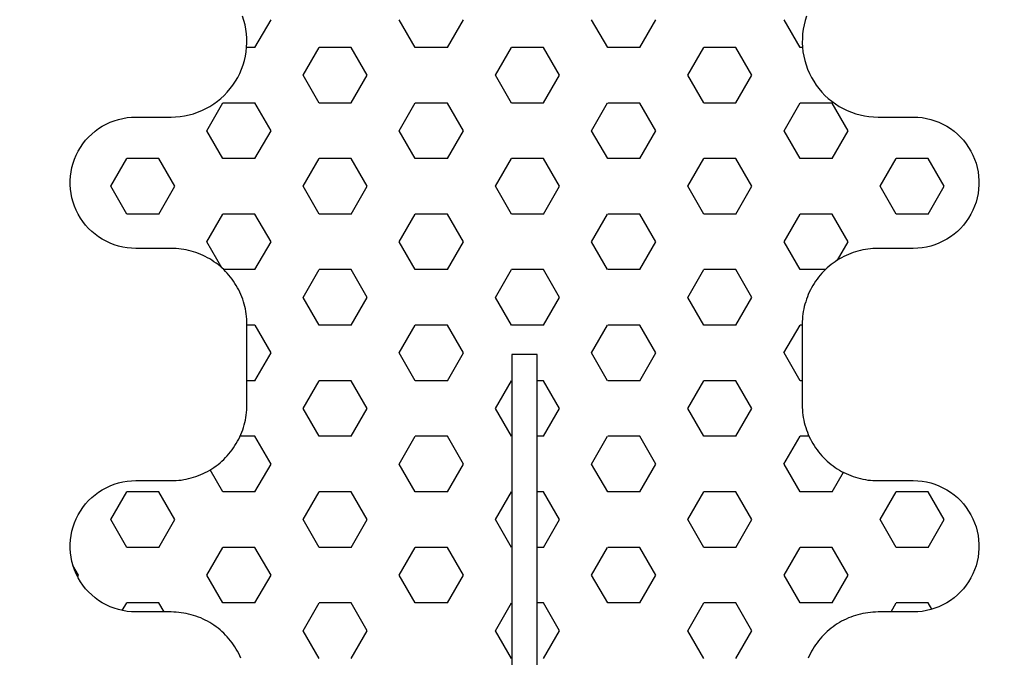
# Model space of a CAD drawing. Extents: x 4615668 to 9294084, y 5325188 to 10688993.
# Tile 334 of 656: x 4636945.81 to 4636947.76, y 5331431.67 to 5331432.94. Entities that reach past the tile are written whole.
import ezdxf

# ---------------------------------------------------------------- set-up
doc = ezdxf.new("R2010")
doc.units = 0
doc.header["$MEASUREMENT"] = 0
doc.layers.add('A_wymiary', color=152, linetype='Continuous', lineweight=5)
doc.layers.add('CrossSectionsProfils', color=7, linetype='Continuous')
doc.styles.add('wewn', font='arial.ttf', dxfattribs={"height": 12})
doc.dimstyles.new('Kopia 1do100 wew', dxfattribs={"dimscale": 0.5, "dimtxt": 8, "dimasz": 15, "dimexe": 20, "dimexo": 0, "dimgap": 5, "dimtad": 1, "dimdec": 0, "dimzin": 9, "dimtxsty": 'wewn', "dimblk": 'ARCHTICK', "dimcen": 3, "dimdle": 20, "dimclrd": 256, "dimclre": 256, "dimclrt": 256, "dimadec": 0, "dimazin": 2, "dimtfac": 1, "dimtdec": 0, "dimtix": 1, "dimtmove": 2, "dimatfit": 3, "dimldrblk": 'NONE', "dimfxl": 0, "dimtvp": 1, "dimtolj": 1, "dimtzin": 0, "dimlwd": 5, "dimlwe": 5, "dimarcsym": 0})

# ---------------------------------------------------------------- blocks, each defined once
blk = doc.blocks.new('Hatch84418', base_point=(6053.053, 1361.842))
at = {"layer": 'CrossSectionsProfils'}
for p, q in [((6442.598, 1336.419), (6442.915, 1336.969)), ((6445.773, 1336.42), (6445.455, 1336.969)), ((6446.407, 1336.419), (6446.725, 1336.969)), ((6449.583, 1336.42), (6449.265, 1336.969)), ((6450.218, 1336.419), (6450.535, 1336.969)), ((6453.393, 1336.419), (6453.075, 1336.969)), ((6442.547, 1336.419), (6442.597, 1336.419)), ((6443.55, 1335.87), (6443.867, 1336.419)), ((6443.867, 1336.419), (6444.502, 1336.419)), ((6444.82, 1335.87), (6444.502, 1336.42)), ((6445.772, 1336.419), (6446.407, 1336.419)), ((6447.36, 1335.869), (6447.677, 1336.419)), ((6447.677, 1336.419), (6448.312, 1336.419)), ((6448.63, 1335.87), (6448.312, 1336.419)), ((6449.583, 1336.419), (6450.217, 1336.419)), ((6451.17, 1335.869), (6451.487, 1336.419)), ((6451.487, 1336.419), (6452.123, 1336.419)), ((6452.44, 1335.87), (6452.123, 1336.419)), ((6453.393, 1336.419), (6453.559, 1336.419)), ((6443.868, 1335.32), (6443.55, 1335.87)), ((6444.502, 1335.32), (6444.82, 1335.87)), ((6447.678, 1335.32), (6447.36, 1335.87)), ((6448.312, 1335.319), (6448.63, 1335.869)), ((6451.487, 1335.32), (6451.17, 1335.87)), ((6452.123, 1335.319), (6452.44, 1335.869)), ((6441.645, 1334.77), (6441.962, 1335.319)), ((6441.962, 1335.319), (6442.597, 1335.319)), ((6442.915, 1334.77), (6442.598, 1335.32)), ((6443.867, 1335.319), (6444.502, 1335.319)), ((6445.455, 1334.769), (6445.772, 1335.319)), ((6445.772, 1335.319), (6446.407, 1335.319)), ((6446.725, 1334.77), (6446.408, 1335.32)), ((6447.677, 1335.319), (6448.312, 1335.319)), ((6449.265, 1334.77), (6449.583, 1335.319)), ((6449.583, 1335.319), (6450.217, 1335.319)), ((6450.535, 1334.77), (6450.218, 1335.32)), ((6451.487, 1335.319), (6452.123, 1335.319)), ((6453.075, 1334.77), (6453.393, 1335.32)), ((6453.393, 1335.319), (6454.027, 1335.319)), ((6454.345, 1334.77), (6454.027, 1335.32)), ((6441.962, 1334.22), (6441.645, 1334.77)), ((6442.597, 1334.22), (6442.915, 1334.77)), ((6445.772, 1334.22), (6445.455, 1334.77)), ((6446.407, 1334.219), (6446.725, 1334.769)), ((6449.583, 1334.22), (6449.265, 1334.77)), ((6450.217, 1334.219), (6450.535, 1334.769)), ((6453.393, 1334.22), (6453.075, 1334.77)), ((6454.027, 1334.219), (6454.345, 1334.769)), ((6439.74, 1333.67), (6440.057, 1334.22)), ((6440.057, 1334.22), (6440.692, 1334.22)), ((6441.01, 1333.67), (6440.692, 1334.22)), ((6441.962, 1334.22), (6442.597, 1334.22)), ((6443.55, 1333.67), (6443.867, 1334.22)), ((6443.867, 1334.22), (6444.502, 1334.22)), ((6444.82, 1333.67), (6444.502, 1334.22)), ((6445.772, 1334.22), (6446.407, 1334.22)), ((6447.36, 1333.67), (6447.678, 1334.22)), ((6447.677, 1334.22), (6448.312, 1334.22)), ((6448.63, 1333.67), (6448.312, 1334.22)), ((6449.583, 1334.22), (6450.217, 1334.22)), ((6451.17, 1333.67), (6451.487, 1334.22)), ((6451.487, 1334.22), (6452.123, 1334.22)), ((6452.44, 1333.67), (6452.123, 1334.22)), ((6453.393, 1334.22), (6454.027, 1334.22)), ((6454.98, 1333.67), (6455.297, 1334.219)), ((6455.297, 1334.22), (6455.932, 1334.22)), ((6456.25, 1333.67), (6455.933, 1334.22)), ((6440.058, 1333.12), (6439.74, 1333.67)), ((6440.692, 1333.12), (6441.01, 1333.67)), ((6443.868, 1333.12), (6443.55, 1333.67)), ((6444.502, 1333.12), (6444.82, 1333.67)), ((6447.678, 1333.12), (6447.36, 1333.67)), ((6448.312, 1333.12), (6448.63, 1333.67)), ((6451.488, 1333.12), (6451.17, 1333.67)), ((6452.123, 1333.12), (6452.44, 1333.67)), ((6455.297, 1333.12), (6454.98, 1333.67)), ((6455.933, 1333.12), (6456.25, 1333.67)), ((6440.057, 1333.12), (6440.692, 1333.12)), ((6441.645, 1332.57), (6441.962, 1333.12)), ((6441.962, 1333.12), (6442.597, 1333.12)), ((6442.915, 1332.57), (6442.598, 1333.12)), ((6443.867, 1333.12), (6444.502, 1333.12)), ((6445.455, 1332.57), (6445.772, 1333.12)), ((6445.772, 1333.12), (6446.407, 1333.12)), ((6446.725, 1332.57), (6446.408, 1333.12)), ((6447.677, 1333.12), (6448.312, 1333.12)), ((6449.265, 1332.57), (6449.583, 1333.12)), ((6449.583, 1333.12), (6450.217, 1333.12)), ((6450.535, 1332.57), (6450.218, 1333.12)), ((6451.487, 1333.12), (6452.123, 1333.12)), ((6453.075, 1332.57), (6453.393, 1333.12)), ((6453.393, 1333.12), (6454.027, 1333.12)), ((6454.345, 1332.57), (6454.028, 1333.12)), ((6455.297, 1333.12), (6455.932, 1333.12)), ((6441.853, 1332.21), (6441.645, 1332.57)), ((6442.597, 1332.02), (6442.915, 1332.57)), ((6445.772, 1332.02), (6445.455, 1332.57)), ((6446.408, 1332.02), (6446.725, 1332.57)), ((6449.583, 1332.02), (6449.265, 1332.57)), ((6450.217, 1332.02), (6450.535, 1332.57)), ((6453.393, 1332.02), (6453.075, 1332.57)), ((6454.046, 1332.053), (6454.345, 1332.57)), ((6442.095, 1332.02), (6442.597, 1332.02)), ((6443.55, 1331.47), (6443.867, 1332.02)), ((6443.867, 1332.02), (6444.502, 1332.02)), ((6444.82, 1331.47), (6444.502, 1332.02)), ((6445.772, 1332.02), (6446.407, 1332.02)), ((6447.36, 1331.47), (6447.678, 1332.02)), ((6447.677, 1332.02), (6448.312, 1332.02)), ((6448.63, 1331.47), (6448.312, 1332.02)), ((6449.583, 1332.02), (6450.217, 1332.02)), ((6451.17, 1331.47), (6451.487, 1332.02)), ((6451.487, 1332.02), (6452.123, 1332.02)), ((6452.44, 1331.47), (6452.123, 1332.02)), ((6453.393, 1332.02), (6454.011, 1332.02)), ((6443.868, 1330.92), (6443.55, 1331.47)), ((6444.502, 1330.92), (6444.82, 1331.47)), ((6447.678, 1330.92), (6447.36, 1331.47)), ((6448.312, 1330.92), (6448.63, 1331.47)), ((6451.488, 1330.92), (6451.17, 1331.47)), ((6452.123, 1330.92), (6452.44, 1331.47)), ((6442.553, 1330.92), (6442.597, 1330.92)), ((6442.916, 1330.37), (6442.598, 1330.92)), ((6443.867, 1330.92), (6444.502, 1330.92)), ((6445.455, 1330.37), (6445.772, 1330.92)), ((6445.772, 1330.92), (6446.407, 1330.92)), ((6446.725, 1330.37), (6446.408, 1330.92)), ((6447.677, 1330.92), (6448.312, 1330.92)), ((6449.265, 1330.37), (6449.583, 1330.92)), ((6449.583, 1330.92), (6450.217, 1330.92)), ((6450.535, 1330.37), (6450.217, 1330.92)), ((6451.487, 1330.92), (6452.123, 1330.92)), ((6453.075, 1330.37), (6453.392, 1330.92)), ((6453.393, 1330.92), (6453.553, 1330.92)), ((6442.597, 1329.82), (6442.915, 1330.37)), ((6445.772, 1329.82), (6445.455, 1330.37)), ((6446.408, 1329.82), (6446.725, 1330.37)), ((6449.583, 1329.82), (6449.265, 1330.37)), ((6450.217, 1329.82), (6450.535, 1330.37)), ((6453.393, 1329.82), (6453.075, 1330.37)), ((6442.553, 1329.82), (6442.597, 1329.82)), ((6443.55, 1329.27), (6443.867, 1329.82)), ((6443.867, 1329.82), (6444.502, 1329.82)), ((6444.82, 1329.271), (6444.502, 1329.82)), ((6445.772, 1329.82), (6446.407, 1329.82)), ((6447.36, 1329.27), (6447.677, 1329.82)), ((6447.677, 1329.82), (6447.803, 1329.82)), ((6448.303, 1329.82), (6448.312, 1329.82)), ((6448.63, 1329.271), (6448.312, 1329.82)), ((6449.583, 1329.82), (6450.217, 1329.82)), ((6451.17, 1329.27), (6451.487, 1329.82)), ((6451.487, 1329.82), (6452.123, 1329.82)), ((6452.44, 1329.27), (6452.123, 1329.82)), ((6453.393, 1329.82), (6453.553, 1329.82)), ((6443.868, 1328.721), (6443.55, 1329.271)), ((6444.502, 1328.72), (6444.82, 1329.27)), ((6447.678, 1328.72), (6447.36, 1329.27)), ((6448.312, 1328.72), (6448.63, 1329.27)), ((6451.487, 1328.72), (6451.17, 1329.27)), ((6452.122, 1328.72), (6452.44, 1329.27)), ((6442.418, 1328.72), (6442.597, 1328.72)), ((6442.916, 1328.171), (6442.598, 1328.721)), ((6443.867, 1328.72), (6444.502, 1328.72)), ((6445.455, 1328.171), (6445.772, 1328.72)), ((6445.772, 1328.72), (6446.407, 1328.72)), ((6446.725, 1328.171), (6446.408, 1328.72)), ((6447.677, 1328.72), (6447.803, 1328.72)), ((6448.303, 1328.72), (6448.312, 1328.72)), ((6449.265, 1328.17), (6449.583, 1328.72)), ((6449.583, 1328.72), (6450.217, 1328.72)), ((6450.535, 1328.171), (6450.218, 1328.721)), ((6451.487, 1328.72), (6452.123, 1328.72)), ((6453.075, 1328.17), (6453.393, 1328.72)), ((6453.393, 1328.72), (6453.688, 1328.72)), ((6441.963, 1327.621), (6441.739, 1328.009)), ((6442.597, 1327.62), (6442.915, 1328.17)), ((6445.772, 1327.621), (6445.455, 1328.171)), ((6446.407, 1327.62), (6446.725, 1328.17)), ((6449.583, 1327.621), (6449.265, 1328.171)), ((6450.217, 1327.62), (6450.535, 1328.17)), ((6453.393, 1327.62), (6453.075, 1328.17)), ((6454.027, 1327.621), (6454.28, 1328.058)), ((6439.74, 1327.071), (6440.057, 1327.621)), ((6440.057, 1327.62), (6440.692, 1327.62)), ((6441.01, 1327.071), (6440.692, 1327.621)), ((6441.962, 1327.62), (6442.597, 1327.62)), ((6443.55, 1327.071), (6443.868, 1327.62)), ((6443.867, 1327.62), (6444.502, 1327.62)), ((6444.82, 1327.071), (6444.503, 1327.621)), ((6445.772, 1327.62), (6446.407, 1327.62)), ((6447.36, 1327.071), (6447.677, 1327.62)), ((6447.677, 1327.62), (6447.803, 1327.62)), ((6448.303, 1327.62), (6448.312, 1327.62)), ((6448.63, 1327.071), (6448.312, 1327.621)), ((6449.583, 1327.62), (6450.217, 1327.62)), ((6451.17, 1327.071), (6451.487, 1327.62)), ((6451.487, 1327.62), (6452.123, 1327.62)), ((6452.44, 1327.071), (6452.123, 1327.621)), ((6453.393, 1327.62), (6454.027, 1327.62)), ((6454.98, 1327.07), (6455.297, 1327.62)), ((6455.297, 1327.62), (6455.932, 1327.62)), ((6456.25, 1327.071), (6455.933, 1327.621)), ((6440.058, 1326.521), (6439.74, 1327.071)), ((6440.692, 1326.521), (6441.01, 1327.071)), ((6443.868, 1326.521), (6443.55, 1327.071)), ((6444.502, 1326.521), (6444.82, 1327.071)), ((6447.678, 1326.521), (6447.36, 1327.071)), ((6448.312, 1326.521), (6448.63, 1327.071)), ((6451.488, 1326.521), (6451.17, 1327.071)), ((6452.123, 1326.521), (6452.44, 1327.071)), ((6455.297, 1326.521), (6454.98, 1327.071)), ((6455.932, 1326.521), (6456.25, 1327.071)), ((6440.057, 1326.521), (6440.692, 1326.521)), ((6441.645, 1325.971), (6441.962, 1326.521)), ((6441.962, 1326.521), (6442.597, 1326.521)), ((6442.915, 1325.971), (6442.598, 1326.521)), ((6443.867, 1326.521), (6444.502, 1326.521)), ((6445.455, 1325.971), (6445.772, 1326.521)), ((6445.772, 1326.521), (6446.407, 1326.521)), ((6446.725, 1325.971), (6446.408, 1326.521)), ((6447.677, 1326.521), (6447.803, 1326.521)), ((6448.303, 1326.521), (6448.312, 1326.521)), ((6449.265, 1325.971), (6449.583, 1326.521)), ((6449.583, 1326.521), (6450.217, 1326.521)), ((6450.535, 1325.971), (6450.217, 1326.521)), ((6451.487, 1326.521), (6452.123, 1326.521)), ((6453.075, 1325.971), (6453.393, 1326.521)), ((6453.393, 1326.521), (6454.027, 1326.521)), ((6454.345, 1325.971), (6454.027, 1326.521)), ((6455.297, 1326.521), (6455.932, 1326.521)), ((6456.885, 1325.971), (6456.997, 1326.165)), ((6441.962, 1325.421), (6441.645, 1325.971)), ((6442.598, 1325.421), (6442.915, 1325.971)), ((6445.773, 1325.421), (6445.455, 1325.971)), ((6446.407, 1325.421), (6446.725, 1325.971)), ((6449.583, 1325.421), (6449.265, 1325.971)), ((6450.217, 1325.421), (6450.535, 1325.971)), ((6453.393, 1325.421), (6453.075, 1325.971)), ((6454.027, 1325.421), (6454.345, 1325.971)), ((6456.904, 1325.938), (6456.885, 1325.971)), ((6439.985, 1325.296), (6440.057, 1325.421)), ((6440.057, 1325.421), (6440.692, 1325.421)), ((6440.796, 1325.242), (6440.692, 1325.421)), ((6441.962, 1325.421), (6442.597, 1325.421)), ((6443.55, 1324.871), (6443.867, 1325.421)), ((6443.867, 1325.421), (6444.502, 1325.421)), ((6444.82, 1324.871), (6444.503, 1325.421)), ((6445.772, 1325.421), (6446.407, 1325.421)), ((6447.36, 1324.871), (6447.677, 1325.421)), ((6447.677, 1325.421), (6447.803, 1325.421)), ((6448.303, 1325.421), (6448.312, 1325.421)), ((6448.63, 1324.871), (6448.312, 1325.421)), ((6449.583, 1325.421), (6450.217, 1325.421)), ((6451.17, 1324.871), (6451.487, 1325.421)), ((6451.487, 1325.421), (6452.123, 1325.421)), ((6452.44, 1324.871), (6452.123, 1325.421)), ((6453.393, 1325.421), (6454.027, 1325.421)), ((6455.194, 1325.242), (6455.297, 1325.421)), ((6455.297, 1325.421), (6455.932, 1325.421)), ((6456.02, 1325.27), (6455.933, 1325.421)), ((6443.868, 1324.321), (6443.55, 1324.871)), ((6444.502, 1324.321), (6444.82, 1324.871)), ((6447.678, 1324.321), (6447.36, 1324.871)), ((6448.312, 1324.321), (6448.63, 1324.871)), ((6451.487, 1324.321), (6451.17, 1324.871)), ((6452.123, 1324.321), (6452.44, 1324.871))]:
    blk.add_line(p, q, dxfattribs=at)
blk = doc.blocks.new('121040', base_point=(6448.053, 1341.842))
at = {"layer": 'CrossSectionsProfils', "flags": 128}
for points in [[(6447.803, 1307.311), (6447.803, 1330.34), (6448.303, 1330.34), (6448.303, 1307.311)], [(6453.672, 1324.327), (6453.693, 1324.373), (6453.715, 1324.418), (6453.738, 1324.463), (6453.763, 1324.506), (6453.789, 1324.549), (6453.817, 1324.591), (6453.846, 1324.632), (6453.876, 1324.671), (6453.908, 1324.71), (6453.941, 1324.748), (6453.975, 1324.785), (6454.011, 1324.82), (6454.047, 1324.854), (6454.085, 1324.887), (6454.124, 1324.919), (6454.164, 1324.949), (6454.205, 1324.979), (6454.246, 1325.006), (6454.289, 1325.032), (6454.333, 1325.057), (6454.377, 1325.081), (6454.422, 1325.102), (6454.468, 1325.123), (6454.514, 1325.142), (6454.562, 1325.159), (6454.609, 1325.174), (6454.657, 1325.188), (6454.706, 1325.201), (6454.755, 1325.212), (6454.804, 1325.221), (6454.854, 1325.228), (6454.903, 1325.234), (6454.953, 1325.238), (6455.003, 1325.241), (6455.053, 1325.242), (6455.053, 1325.242), (6455.753, 1325.242), (6455.84, 1325.245), (6455.927, 1325.253), (6456.012, 1325.268), (6456.097, 1325.288), (6456.18, 1325.314), (6456.261, 1325.345), (6456.34, 1325.382), (6456.416, 1325.423), (6456.489, 1325.47), (6456.559, 1325.522), (6456.625, 1325.578), (6456.688, 1325.638), (6456.746, 1325.703), (6456.8, 1325.771), (6456.849, 1325.842), (6456.894, 1325.917), (6456.933, 1325.995), (6456.967, 1326.075), (6456.995, 1326.157), (6457.018, 1326.24), (6457.035, 1326.326), (6457.047, 1326.412), (6457.053, 1326.498), (6457.053, 1326.585), (6457.047, 1326.672), (6457.035, 1326.758), (6457.018, 1326.843), (6456.995, 1326.927), (6456.967, 1327.009), (6456.933, 1327.089), (6456.894, 1327.167), (6456.849, 1327.241), (6456.8, 1327.313), (6456.746, 1327.381), (6456.688, 1327.446), (6456.625, 1327.506), (6456.559, 1327.562), (6456.489, 1327.614), (6456.416, 1327.66), (6456.34, 1327.702), (6456.261, 1327.739), (6456.18, 1327.77), (6456.097, 1327.796), (6456.012, 1327.816), (6455.927, 1327.83), (6455.84, 1327.839), (6455.753, 1327.842), (6455.753, 1327.842), (6455.053, 1327.842), (6455.003, 1327.843), (6454.953, 1327.845), (6454.903, 1327.849), (6454.854, 1327.855), (6454.804, 1327.863), (6454.755, 1327.872), (6454.706, 1327.883), (6454.657, 1327.895), (6454.609, 1327.909), (6454.562, 1327.925), (6454.514, 1327.942), (6454.468, 1327.961), (6454.422, 1327.981), (6454.377, 1328.003), (6454.333, 1328.026), (6454.289, 1328.051), (6454.246, 1328.078), (6454.205, 1328.105), (6454.164, 1328.134), (6454.124, 1328.165), (6454.085, 1328.196), (6454.047, 1328.229), (6454.011, 1328.264), (6453.975, 1328.299), (6453.941, 1328.336), (6453.908, 1328.373), (6453.876, 1328.412), (6453.846, 1328.452), (6453.817, 1328.493), (6453.789, 1328.535), (6453.763, 1328.577), (6453.738, 1328.621), (6453.715, 1328.665), (6453.693, 1328.71), (6453.672, 1328.756), (6453.654, 1328.803), (6453.636, 1328.85), (6453.621, 1328.897), (6453.607, 1328.946), (6453.594, 1328.994), (6453.583, 1329.043), (6453.574, 1329.092), (6453.567, 1329.142), (6453.561, 1329.192), (6453.557, 1329.242), (6453.554, 1329.292), (6453.553, 1329.342), (6453.553, 1329.342), (6453.553, 1330.942), (6453.554, 1330.992), (6453.557, 1331.042), (6453.561, 1331.092), (6453.567, 1331.142), (6453.574, 1331.191), (6453.583, 1331.241), (6453.594, 1331.29), (6453.607, 1331.338), (6453.621, 1331.386), (6453.636, 1331.434), (6453.654, 1331.481), (6453.672, 1331.527), (6453.693, 1331.573), (6453.715, 1331.618), (6453.738, 1331.663), (6453.763, 1331.706), (6453.789, 1331.749), (6453.817, 1331.791), (6453.846, 1331.832), (6453.876, 1331.871), (6453.908, 1331.91), (6453.941, 1331.948), (6453.975, 1331.985), (6454.011, 1332.02), (6454.047, 1332.054), (6454.085, 1332.087), (6454.124, 1332.119), (6454.164, 1332.149), (6454.205, 1332.178), (6454.246, 1332.206), (6454.289, 1332.232), (6454.333, 1332.257), (6454.377, 1332.281), (6454.422, 1332.302), (6454.468, 1332.323), (6454.514, 1332.342), (6454.562, 1332.359), (6454.609, 1332.375), (6454.657, 1332.389), (6454.706, 1332.401), (6454.755, 1332.412), (6454.804, 1332.421), (6454.854, 1332.428), (6454.903, 1332.434), (6454.953, 1332.438), (6455.003, 1332.441), (6455.053, 1332.442), (6455.053, 1332.442), (6455.753, 1332.442), (6455.84, 1332.445), (6455.927, 1332.453), (6456.012, 1332.468), (6456.097, 1332.488), (6456.18, 1332.514), (6456.261, 1332.545), (6456.34, 1332.582), (6456.416, 1332.623), (6456.489, 1332.67), (6456.559, 1332.722), (6456.625, 1332.778), (6456.688, 1332.838), (6456.746, 1332.902), (6456.8, 1332.971), (6456.849, 1333.042), (6456.894, 1333.117), (6456.933, 1333.195), (6456.967, 1333.275), (6456.995, 1333.357), (6457.018, 1333.44), (6457.035, 1333.526), (6457.047, 1333.612), (6457.053, 1333.698), (6457.053, 1333.785), (6457.047, 1333.872), (6457.035, 1333.958), (6457.018, 1334.043), (6456.995, 1334.127), (6456.967, 1334.209), (6456.933, 1334.289), (6456.894, 1334.367), (6456.849, 1334.441), (6456.8, 1334.513), (6456.746, 1334.581), (6456.688, 1334.646), (6456.625, 1334.706), (6456.559, 1334.762), (6456.489, 1334.814), (6456.416, 1334.86), (6456.34, 1334.902), (6456.261, 1334.939), (6456.18, 1334.97), (6456.097, 1334.996), (6456.012, 1335.016), (6455.927, 1335.03), (6455.84, 1335.039), (6455.753, 1335.042), (6455.753, 1335.042), (6455.053, 1335.042), (6454.964, 1335.044), (6454.875, 1335.052), (6454.786, 1335.066), (6454.699, 1335.084), (6454.612, 1335.108), (6454.528, 1335.137), (6454.445, 1335.171), (6454.364, 1335.209), (6454.286, 1335.253), (6454.21, 1335.301), (6454.138, 1335.353), (6454.069, 1335.41), (6454.003, 1335.471), (6453.941, 1335.535), (6453.883, 1335.604), (6453.829, 1335.675), (6453.78, 1335.75), (6453.735, 1335.827), (6453.694, 1335.907), (6453.659, 1335.989), (6453.628, 1336.073), (6453.603, 1336.159), (6453.583, 1336.246), (6453.568, 1336.334), (6453.558, 1336.423), (6453.554, 1336.513), (6453.555, 1336.602), (6453.561, 1336.691), (6453.572, 1336.78), (6453.589, 1336.868), (6453.611, 1336.955), (6453.639, 1337.04)], [(6442.468, 1337.04), (6442.496, 1336.955), (6442.518, 1336.868), (6442.534, 1336.78), (6442.546, 1336.691), (6442.552, 1336.602), (6442.553, 1336.513), (6442.549, 1336.423), (6442.539, 1336.334), (6442.524, 1336.246), (6442.504, 1336.159), (6442.479, 1336.073), (6442.448, 1335.989), (6442.413, 1335.907), (6442.372, 1335.827), (6442.327, 1335.75), (6442.278, 1335.675), (6442.224, 1335.604), (6442.166, 1335.535), (6442.104, 1335.471), (6442.038, 1335.41), (6441.969, 1335.353), (6441.896, 1335.301), (6441.821, 1335.253), (6441.743, 1335.209), (6441.662, 1335.171), (6441.579, 1335.137), (6441.494, 1335.108), (6441.408, 1335.084), (6441.32, 1335.066), (6441.232, 1335.052), (6441.143, 1335.044), (6441.053, 1335.042), (6441.053, 1335.042), (6440.354, 1335.042), (6440.267, 1335.039), (6440.18, 1335.03), (6440.095, 1335.016), (6440.01, 1334.996), (6439.927, 1334.97), (6439.846, 1334.939), (6439.767, 1334.902), (6439.691, 1334.86), (6439.618, 1334.814), (6439.548, 1334.762), (6439.481, 1334.706), (6439.419, 1334.646), (6439.361, 1334.581), (6439.307, 1334.513), (6439.258, 1334.441), (6439.213, 1334.367), (6439.174, 1334.289), (6439.14, 1334.209), (6439.112, 1334.127), (6439.089, 1334.043), (6439.072, 1333.958), (6439.06, 1333.872), (6439.054, 1333.785), (6439.054, 1333.698), (6439.06, 1333.612), (6439.072, 1333.526), (6439.089, 1333.44), (6439.112, 1333.357), (6439.14, 1333.275), (6439.174, 1333.195), (6439.213, 1333.117), (6439.258, 1333.042), (6439.307, 1332.971), (6439.361, 1332.902), (6439.419, 1332.838), (6439.481, 1332.778), (6439.548, 1332.722), (6439.618, 1332.67), (6439.691, 1332.623), (6439.767, 1332.582), (6439.846, 1332.545), (6439.927, 1332.514), (6440.01, 1332.488), (6440.095, 1332.468), (6440.18, 1332.453), (6440.267, 1332.445), (6440.354, 1332.442), (6440.354, 1332.442), (6441.053, 1332.442), (6441.104, 1332.441), (6441.154, 1332.438), (6441.204, 1332.434), (6441.253, 1332.428), (6441.303, 1332.421), (6441.352, 1332.412), (6441.401, 1332.401), (6441.45, 1332.389), (6441.498, 1332.375), (6441.545, 1332.359), (6441.593, 1332.342), (6441.639, 1332.323), (6441.685, 1332.302), (6441.73, 1332.281), (6441.774, 1332.257), (6441.818, 1332.232), (6441.86, 1332.206), (6441.902, 1332.178), (6441.943, 1332.149), (6441.983, 1332.119), (6442.022, 1332.087), (6442.06, 1332.054), (6442.096, 1332.02), (6442.132, 1331.985), (6442.166, 1331.948), (6442.199, 1331.91), (6442.23, 1331.871), (6442.261, 1331.832), (6442.29, 1331.791), (6442.318, 1331.749), (6442.344, 1331.706), (6442.369, 1331.663), (6442.392, 1331.618), (6442.414, 1331.573), (6442.435, 1331.527), (6442.453, 1331.481), (6442.47, 1331.434), (6442.486, 1331.386), (6442.5, 1331.338), (6442.513, 1331.29), (6442.523, 1331.241), (6442.533, 1331.191), (6442.54, 1331.142), (6442.546, 1331.092), (6442.55, 1331.042), (6442.553, 1330.992), (6442.553, 1330.942), (6442.553, 1330.942), (6442.553, 1329.342), (6442.553, 1329.292), (6442.55, 1329.242), (6442.546, 1329.192), (6442.54, 1329.142), (6442.533, 1329.092), (6442.523, 1329.043), (6442.513, 1328.994), (6442.5, 1328.946), (6442.486, 1328.897), (6442.47, 1328.85), (6442.453, 1328.803), (6442.435, 1328.756), (6442.414, 1328.71), (6442.392, 1328.665), (6442.369, 1328.621), (6442.344, 1328.577), (6442.318, 1328.535), (6442.29, 1328.493), (6442.261, 1328.452), (6442.23, 1328.412), (6442.199, 1328.373), (6442.166, 1328.336), (6442.132, 1328.299), (6442.096, 1328.264), (6442.06, 1328.229), (6442.022, 1328.196), (6441.983, 1328.165), (6441.943, 1328.134), (6441.902, 1328.105), (6441.86, 1328.078), (6441.818, 1328.051), (6441.774, 1328.026), (6441.73, 1328.003), (6441.685, 1327.981), (6441.639, 1327.961), (6441.593, 1327.942), (6441.545, 1327.925), (6441.498, 1327.909), (6441.45, 1327.895), (6441.401, 1327.883), (6441.352, 1327.872), (6441.303, 1327.863), (6441.253, 1327.855), (6441.204, 1327.849), (6441.154, 1327.845), (6441.104, 1327.843), (6441.053, 1327.842), (6441.053, 1327.842), (6440.354, 1327.842), (6440.267, 1327.839), (6440.18, 1327.83), (6440.095, 1327.816), (6440.01, 1327.796), (6439.927, 1327.77), (6439.846, 1327.739), (6439.767, 1327.702), (6439.691, 1327.66), (6439.618, 1327.614), (6439.548, 1327.562), (6439.481, 1327.506), (6439.419, 1327.446), (6439.361, 1327.381), (6439.307, 1327.313), (6439.258, 1327.241), (6439.213, 1327.167), (6439.174, 1327.089), (6439.14, 1327.009), (6439.112, 1326.927), (6439.089, 1326.843), (6439.072, 1326.758), (6439.06, 1326.672), (6439.054, 1326.585), (6439.054, 1326.498), (6439.06, 1326.412), (6439.072, 1326.326), (6439.089, 1326.24), (6439.112, 1326.157), (6439.14, 1326.075), (6439.174, 1325.995), (6439.213, 1325.917), (6439.258, 1325.842), (6439.307, 1325.771), (6439.361, 1325.703), (6439.419, 1325.638), (6439.481, 1325.578), (6439.548, 1325.522), (6439.618, 1325.47), (6439.691, 1325.423), (6439.767, 1325.382), (6439.846, 1325.345), (6439.927, 1325.314), (6440.01, 1325.288), (6440.095, 1325.268), (6440.18, 1325.253), (6440.267, 1325.245), (6440.354, 1325.242), (6440.354, 1325.242), (6441.053, 1325.242), (6441.104, 1325.241), (6441.154, 1325.238), (6441.204, 1325.234), (6441.253, 1325.228), (6441.303, 1325.221), (6441.352, 1325.212), (6441.401, 1325.201), (6441.45, 1325.188), (6441.498, 1325.174), (6441.545, 1325.159), (6441.593, 1325.142), (6441.639, 1325.123), (6441.685, 1325.102), (6441.73, 1325.081), (6441.774, 1325.057), (6441.818, 1325.032), (6441.86, 1325.006), (6441.902, 1324.979), (6441.943, 1324.949), (6441.983, 1324.919), (6442.022, 1324.887), (6442.06, 1324.854), (6442.096, 1324.82), (6442.132, 1324.785), (6442.166, 1324.748), (6442.199, 1324.71), (6442.23, 1324.671), (6442.261, 1324.632), (6442.29, 1324.591), (6442.318, 1324.549), (6442.344, 1324.506), (6442.369, 1324.463), (6442.392, 1324.418), (6442.414, 1324.373), (6442.435, 1324.327)]]:
    blk.add_lwpolyline(points, dxfattribs=at)
at = {"layer": 'CrossSectionsProfils'}
blk.add_blockref('Hatch84418', (6053.053, 1361.842), dxfattribs=at)
blk = doc.blocks.new('_ArchTick')
at = {"color": 0, "linetype": 'ByBlock', "const_width": 0.15}
blk.add_lwpolyline([(-0.5, -0.5), (0.5, 0.5)], dxfattribs=at)
blk = doc.blocks.new('*D5549')
at = {"layer": 'A_wymiary', "lineweight": 5, "ltscale": 40}
for p, q in [((4636893.316, 5331425.803), (4636893.316, 5331378.303)), ((4636949.3147, 5331425.803), (4636949.3147, 5331378.303)), ((4636883.316, 5331388.303), (4636959.3147, 5331388.303))]:
    blk.add_line(p, q, dxfattribs=at)
at = {"layer": 'Defpoints', "color": 0}
for p in [(4636893.316, 5331440.6968), (4636949.3147, 5331440.6968), (4636949.3147, 5331388.303)]:
    blk.add_point(p, dxfattribs=at)
at = {"layer": 'A_wymiary', "linetype": 'ByBlock', "lineweight": 5, "xscale": 7.5, "yscale": 7.5, "zscale": 7.5, "rotation": 180}
blk.add_blockref('_ArchTick', (4636893.316, 5331388.303), dxfattribs=at)
at = {"layer": 'A_wymiary', "linetype": 'ByBlock', "lineweight": 5, "xscale": 7.5, "yscale": 7.5, "zscale": 7.5}
blk.add_blockref('_ArchTick', (4636949.3147, 5331388.303), dxfattribs=at)
at = {"layer": 'A_wymiary', "ltscale": 40, "insert": (4636921.3154, 5331396.9299), "char_height": 12, "attachment_point": 5, "style": 'wewn'}
blk.add_mtext('\\A1;56', dxfattribs=at)
blk = doc.blocks.new('_None')

msp = doc.modelspace()

# ---------------------------------------------------------------- block references
at = {"layer": 'CrossSectionsProfils', "xscale": 0.1, "yscale": -0.1, "zscale": 0.1, "rotation": 180}
msp.add_blockref('121040', (4636946.8146, 5331433.4246), dxfattribs=at)

# ---------------------------------------------------------------- dimensions: what is measured, and where the dimension line sits
at = {"layer": 'A_wymiary', "ltscale": 40}
dim = msp.add_linear_dim(base=(4636949.3147, 5331388.303), p1=(4636893.316, 5331440.6968), p2=(4636949.3147, 5331440.6968), dimstyle='Kopia 1do100 wew', dxfattribs=at)
dim.commit()
dim.dimension.update_dxf_attribs({"geometry": '*D5549', "text_midpoint": (4636921.3154, 5331396.9299)})

doc.saveas('drawing.dxf')
